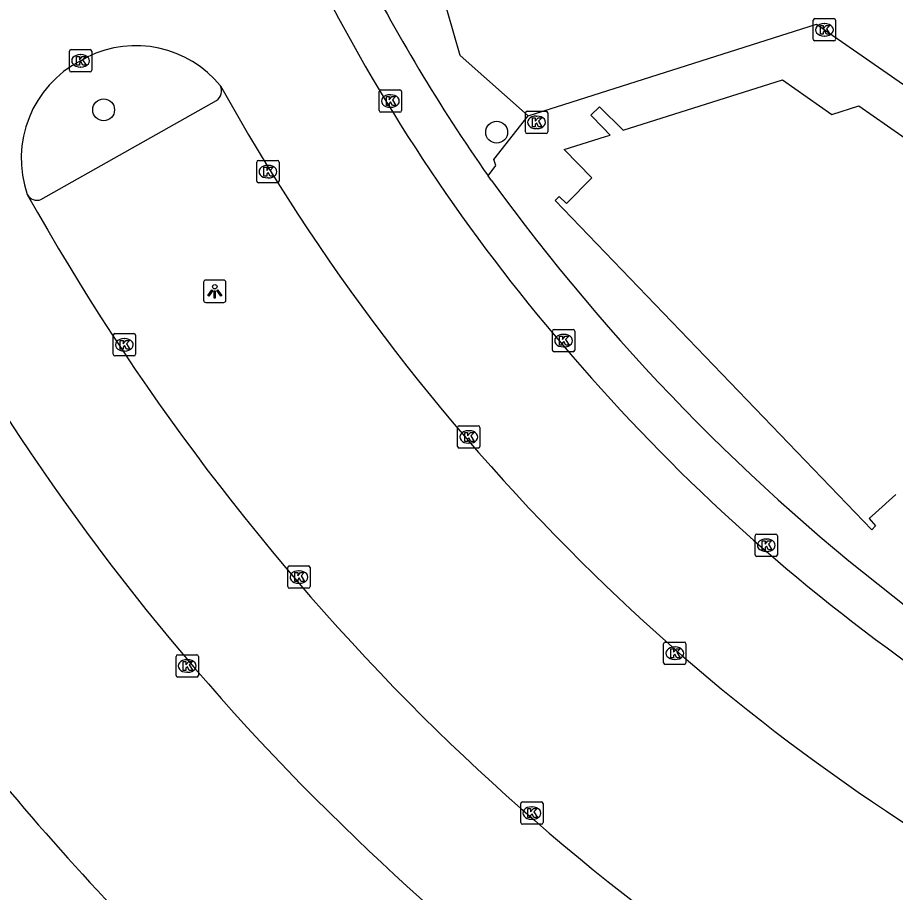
# Model space of a CAD drawing. Extents: x 161402 to 161933, y 381650 to 382313.
# Drawn here: x 161687.35 to 161726.69, y 382113.01 to 382152.18 of the extents above; entities that cross this region are included whole.
import ezdxf

# ---------------------------------------------------------------- set-up
doc = ezdxf.new("R2010")
doc.units = 0
for name, color, linetype in [('IMGEO_Boom', 7, 'Continuous'), ('IMGEO_Groenvoorziening', 7, 'Continuous'), ('IMGEO_Kolk', 7, 'Continuous'), ('IMGEO_Lichtpunt', 7, 'Continuous'), ('IMGEO_Pand', 7, 'Continuous'), ('IMGEO_Parkeervlak_open', 7, 'Continuous'), ('IMGEO_Rijbaan_lokaal_gesloten', 7, 'Continuous'), ('IMGEO_Voetpad_open', 7, 'Continuous')]:
    doc.layers.add(name, color=color, linetype=linetype)

msp = doc.modelspace()

# ---------------------------------------------------------------- linework, layer by layer
at = {"layer": 'IMGEO_Boom'}
for centre in [(161691.211, 382148.052), (161708.823, 382147.049)]:
    msp.add_circle(centre, 0.489, dxfattribs=at)
at = {"layer": 'IMGEO_Groenvoorziening'}
msp.add_lwpolyline([(161710.232, 382147.786), (161707.185, 382150.486), (161705.768, 382155.422), (161718.648, 382167.837)], dxfattribs=at)
at = {"layer": 'IMGEO_Kolk'}
for p, q in [((161723.009, 382151.209), (161723.009, 382152.061)), ((161723.084, 382152.135), (161723.936, 382152.135)), ((161723.497, 382151.915), (161723.522, 382151.915)), ((161724.01, 382152.061), (161724.01, 382151.209)), ((161723.936, 382151.135), (161723.084, 382151.135)), ((161723.52, 382151.355), (161723.495, 382151.355)), ((161689.679, 382149.821), (161689.679, 382150.673)), ((161689.754, 382150.747), (161690.606, 382150.747)), ((161690.68, 382150.673), (161690.68, 382149.821)), ((161690.167, 382150.527), (161690.192, 382150.527)), ((161690.19, 382149.967), (161690.165, 382149.967)), ((161690.606, 382149.747), (161689.754, 382149.747)), ((161703.558, 382148.02), (161703.558, 382148.872)), ((161703.633, 382148.946), (161704.485, 382148.946)), ((161704.046, 382148.726), (161704.071, 382148.726)), ((161704.559, 382148.872), (161704.559, 382148.02)), ((161704.485, 382147.946), (161703.633, 382147.946)), ((161704.069, 382148.166), (161704.044, 382148.166)), ((161710.109, 382147.065), (161710.109, 382147.917)), ((161710.184, 382147.991), (161711.036, 382147.991)), ((161711.11, 382147.917), (161711.11, 382147.065)), ((161710.597, 382147.771), (161710.622, 382147.771)), ((161710.62, 382147.211), (161710.595, 382147.211)), ((161711.036, 382146.991), (161710.184, 382146.991)), ((161698.074, 382144.858), (161698.074, 382145.71)), ((161698.149, 382145.784), (161699.001, 382145.784)), ((161698.562, 382145.564), (161698.587, 382145.564)), ((161699.075, 382145.71), (161699.075, 382144.858)), ((161699.001, 382144.784), (161698.149, 382144.784)), ((161698.585, 382145.004), (161698.56, 382145.004)), ((161711.322, 382137.291), (161711.322, 382138.143)), ((161711.397, 382138.217), (161712.249, 382138.217)), ((161712.323, 382138.143), (161712.323, 382137.291)), ((161691.638, 382137.104), (161691.638, 382137.956)), ((161691.713, 382138.03), (161692.565, 382138.03)), ((161692.126, 382137.81), (161692.151, 382137.81)), ((161692.639, 382137.956), (161692.639, 382137.104)), ((161711.81, 382137.997), (161711.835, 382137.997)), ((161711.833, 382137.437), (161711.808, 382137.437)), ((161692.565, 382137.03), (161691.713, 382137.03)), ((161692.149, 382137.25), (161692.124, 382137.25)), ((161712.249, 382137.217), (161711.397, 382137.217)), ((161707.074, 382132.978), (161707.074, 382133.83)), ((161707.149, 382133.904), (161708.001, 382133.904)), ((161708.075, 382133.83), (161708.075, 382132.978)), ((161707.562, 382133.684), (161707.587, 382133.684)), ((161707.585, 382133.124), (161707.56, 382133.124)), ((161708.001, 382132.904), (161707.149, 382132.904)), ((161720.48, 382129.054), (161721.332, 382129.054)), ((161720.405, 382128.128), (161720.405, 382128.98)), ((161720.893, 382128.834), (161720.918, 382128.834)), ((161721.406, 382128.98), (161721.406, 382128.128)), ((161720.916, 382128.274), (161720.891, 382128.274)), ((161721.332, 382128.054), (161720.48, 382128.054)), ((161699.464, 382126.704), (161699.464, 382127.556)), ((161699.539, 382127.63), (161700.391, 382127.63)), ((161700.465, 382127.556), (161700.465, 382126.704)), ((161699.952, 382127.41), (161699.977, 382127.41)), ((161699.975, 382126.85), (161699.95, 382126.85)), ((161700.391, 382126.63), (161699.539, 382126.63)), ((161716.304, 382123.293), (161716.304, 382124.145)), ((161716.379, 382124.219), (161717.231, 382124.219)), ((161716.792, 382123.999), (161716.817, 382123.999)), ((161717.305, 382124.145), (161717.305, 382123.293)), ((161694.457, 382122.723), (161694.457, 382123.575)), ((161694.532, 382123.649), (161695.384, 382123.649)), ((161695.458, 382123.575), (161695.458, 382122.723)), ((161694.945, 382123.429), (161694.97, 382123.429)), ((161717.231, 382123.219), (161716.379, 382123.219)), ((161716.815, 382123.439), (161716.79, 382123.439)), ((161694.968, 382122.869), (161694.943, 382122.869)), ((161695.384, 382122.649), (161694.532, 382122.649)), ((161709.901, 382116.136), (161709.901, 382116.988)), ((161709.976, 382117.062), (161710.828, 382117.062)), ((161710.389, 382116.842), (161710.414, 382116.842)), ((161710.902, 382116.988), (161710.902, 382116.136)), ((161710.828, 382116.062), (161709.976, 382116.062)), ((161710.412, 382116.282), (161710.387, 382116.282))]:
    msp.add_line(p, q, dxfattribs=at)
for points in [[(161723.009, 382151.209), (161723.009, 382152.061)], [(161723.084, 382152.135), (161723.936, 382152.135)], [(161723.33, 382151.835), (161723.453, 382151.835), (161723.453, 382151.684), (161723.583, 382151.835), (161723.747, 382151.835), (161723.601, 382151.684), (161723.754, 382151.435), (161723.602, 382151.435), (161723.517, 382151.599), (161723.453, 382151.532), (161723.453, 382151.435), (161723.33, 382151.435), (161723.33, 382151.835)], [(161724.01, 382152.061), (161724.01, 382151.209)], [(161723.936, 382151.135), (161723.084, 382151.135)], [(161689.679, 382149.821), (161689.679, 382150.673)], [(161689.754, 382150.747), (161690.606, 382150.747)], [(161690.68, 382150.673), (161690.68, 382149.821)], [(161690, 382150.447), (161690.123, 382150.447), (161690.123, 382150.296), (161690.253, 382150.447), (161690.417, 382150.447), (161690.271, 382150.296), (161690.424, 382150.047), (161690.272, 382150.047), (161690.187, 382150.211), (161690.123, 382150.144), (161690.123, 382150.047), (161690, 382150.047), (161690, 382150.447)], [(161690.606, 382149.747), (161689.754, 382149.747)], [(161703.558, 382148.02), (161703.558, 382148.872)], [(161703.633, 382148.946), (161704.485, 382148.946)], [(161704.559, 382148.872), (161704.559, 382148.02)], [(161703.879, 382148.646), (161704.002, 382148.646), (161704.002, 382148.495), (161704.132, 382148.646), (161704.296, 382148.646), (161704.15, 382148.495), (161704.303, 382148.246), (161704.151, 382148.246), (161704.066, 382148.41), (161704.002, 382148.343), (161704.002, 382148.246), (161703.879, 382148.246), (161703.879, 382148.646)], [(161704.485, 382147.946), (161703.633, 382147.946)], [(161710.109, 382147.065), (161710.109, 382147.917)], [(161710.184, 382147.991), (161711.036, 382147.991)], [(161711.11, 382147.917), (161711.11, 382147.065)], [(161710.43, 382147.691), (161710.553, 382147.691), (161710.553, 382147.54), (161710.683, 382147.691), (161710.847, 382147.691), (161710.701, 382147.54), (161710.854, 382147.291), (161710.702, 382147.291), (161710.617, 382147.455), (161710.553, 382147.388), (161710.553, 382147.291), (161710.43, 382147.291), (161710.43, 382147.691)], [(161711.036, 382146.991), (161710.184, 382146.991)], [(161698.074, 382144.858), (161698.074, 382145.71)], [(161698.149, 382145.784), (161699.001, 382145.784)], [(161699.075, 382145.71), (161699.075, 382144.858)], [(161698.395, 382145.484), (161698.518, 382145.484), (161698.518, 382145.333), (161698.648, 382145.484), (161698.812, 382145.484), (161698.666, 382145.333), (161698.819, 382145.084), (161698.667, 382145.084), (161698.582, 382145.248), (161698.518, 382145.181), (161698.518, 382145.084), (161698.395, 382145.084), (161698.395, 382145.484)], [(161699.001, 382144.784), (161698.149, 382144.784)], [(161711.322, 382137.291), (161711.322, 382138.143)], [(161711.397, 382138.217), (161712.249, 382138.217)], [(161712.323, 382138.143), (161712.323, 382137.291)], [(161691.638, 382137.104), (161691.638, 382137.956)], [(161691.713, 382138.03), (161692.565, 382138.03)], [(161691.959, 382137.73), (161692.082, 382137.73), (161692.082, 382137.579), (161692.212, 382137.73), (161692.376, 382137.73), (161692.23, 382137.579), (161692.383, 382137.33), (161692.231, 382137.33), (161692.146, 382137.494), (161692.082, 382137.427), (161692.082, 382137.33), (161691.959, 382137.33), (161691.959, 382137.73)], [(161692.639, 382137.956), (161692.639, 382137.104)], [(161711.643, 382137.917), (161711.766, 382137.917), (161711.766, 382137.766), (161711.896, 382137.917), (161712.06, 382137.917), (161711.914, 382137.766), (161712.067, 382137.517), (161711.915, 382137.517), (161711.83, 382137.681), (161711.766, 382137.614), (161711.766, 382137.517), (161711.643, 382137.517), (161711.643, 382137.917)], [(161692.565, 382137.03), (161691.713, 382137.03)], [(161712.249, 382137.217), (161711.397, 382137.217)], [(161707.074, 382132.978), (161707.074, 382133.83)], [(161707.149, 382133.904), (161708.001, 382133.904)], [(161708.075, 382133.83), (161708.075, 382132.978)], [(161707.395, 382133.604), (161707.518, 382133.604), (161707.518, 382133.453), (161707.648, 382133.604), (161707.812, 382133.604), (161707.666, 382133.453), (161707.819, 382133.204), (161707.667, 382133.204), (161707.582, 382133.368), (161707.518, 382133.301), (161707.518, 382133.204), (161707.395, 382133.204), (161707.395, 382133.604)], [(161708.001, 382132.904), (161707.149, 382132.904)], [(161720.48, 382129.054), (161721.332, 382129.054)], [(161720.405, 382128.128), (161720.405, 382128.98)], [(161720.726, 382128.754), (161720.849, 382128.754), (161720.849, 382128.603), (161720.979, 382128.754), (161721.143, 382128.754), (161720.997, 382128.603), (161721.15, 382128.354), (161720.998, 382128.354), (161720.913, 382128.518), (161720.849, 382128.451), (161720.849, 382128.354), (161720.726, 382128.354), (161720.726, 382128.754)], [(161721.406, 382128.98), (161721.406, 382128.128)], [(161721.332, 382128.054), (161720.48, 382128.054)], [(161699.464, 382126.704), (161699.464, 382127.556)], [(161699.539, 382127.63), (161700.391, 382127.63)], [(161700.465, 382127.556), (161700.465, 382126.704)], [(161699.785, 382127.33), (161699.908, 382127.33), (161699.908, 382127.179), (161700.038, 382127.33), (161700.202, 382127.33), (161700.056, 382127.179), (161700.209, 382126.93), (161700.057, 382126.93), (161699.972, 382127.094), (161699.908, 382127.027), (161699.908, 382126.93), (161699.785, 382126.93), (161699.785, 382127.33)], [(161700.391, 382126.63), (161699.539, 382126.63)], [(161716.304, 382123.293), (161716.304, 382124.145)], [(161716.379, 382124.219), (161717.231, 382124.219)], [(161716.625, 382123.919), (161716.748, 382123.919), (161716.748, 382123.768), (161716.878, 382123.919), (161717.042, 382123.919), (161716.896, 382123.768), (161717.049, 382123.519), (161716.897, 382123.519), (161716.812, 382123.683), (161716.748, 382123.616), (161716.748, 382123.519), (161716.625, 382123.519), (161716.625, 382123.919)], [(161717.305, 382124.145), (161717.305, 382123.293)], [(161694.457, 382122.723), (161694.457, 382123.575)], [(161694.532, 382123.649), (161695.384, 382123.649)], [(161695.458, 382123.575), (161695.458, 382122.723)], [(161694.778, 382123.349), (161694.901, 382123.349), (161694.901, 382123.198), (161695.031, 382123.349), (161695.195, 382123.349), (161695.049, 382123.198), (161695.202, 382122.949), (161695.05, 382122.949), (161694.965, 382123.113), (161694.901, 382123.046), (161694.901, 382122.949), (161694.778, 382122.949), (161694.778, 382123.349)], [(161717.231, 382123.219), (161716.379, 382123.219)], [(161695.384, 382122.649), (161694.532, 382122.649)], [(161709.901, 382116.136), (161709.901, 382116.988)], [(161709.976, 382117.062), (161710.828, 382117.062)], [(161710.902, 382116.988), (161710.902, 382116.136)], [(161710.222, 382116.762), (161710.345, 382116.762), (161710.345, 382116.611), (161710.475, 382116.762), (161710.639, 382116.762), (161710.493, 382116.611), (161710.646, 382116.362), (161710.494, 382116.362), (161710.409, 382116.526), (161710.345, 382116.459), (161710.345, 382116.362), (161710.222, 382116.362), (161710.222, 382116.762)], [(161710.828, 382116.062), (161709.976, 382116.062)]]:
    msp.add_lwpolyline(points, dxfattribs=at)
for centre, start, end in [((161723.086, 382152.059), 91.552, 178.448), ((161723.086, 382152.059), 91.552, 178.448), ((161723.934, 382152.059), 1.552, 88.448), ((161723.934, 382152.059), 1.552, 88.448), ((161723.086, 382151.211), 181.552, 268.448), ((161723.086, 382151.211), 181.552, 268.448), ((161723.934, 382151.211), 271.552, 358.448), ((161723.934, 382151.211), 271.552, 358.448), ((161689.756, 382150.671), 91.552, 178.448), ((161689.756, 382150.671), 91.552, 178.448), ((161690.604, 382150.671), 1.552, 88.448), ((161690.604, 382150.671), 1.552, 88.448), ((161689.756, 382149.823), 181.552, 268.448), ((161689.756, 382149.823), 181.552, 268.448), ((161690.604, 382149.823), 271.552, 358.448), ((161690.604, 382149.823), 271.552, 358.448), ((161703.635, 382148.87), 91.552, 178.448), ((161703.635, 382148.87), 91.552, 178.448), ((161704.483, 382148.87), 1.552, 88.448), ((161704.483, 382148.87), 1.552, 88.448), ((161703.635, 382148.022), 181.552, 268.448), ((161703.635, 382148.022), 181.552, 268.448), ((161704.483, 382148.022), 271.552, 358.448), ((161704.483, 382148.022), 271.552, 358.448), ((161710.186, 382147.915), 91.552, 178.448), ((161710.186, 382147.915), 91.552, 178.448), ((161711.034, 382147.915), 1.552, 88.448), ((161711.034, 382147.915), 1.552, 88.448), ((161710.186, 382147.067), 181.552, 268.448), ((161710.186, 382147.067), 181.552, 268.448), ((161711.034, 382147.067), 271.552, 358.448), ((161711.034, 382147.067), 271.552, 358.448), ((161698.151, 382145.708), 91.552, 178.448), ((161698.151, 382145.708), 91.552, 178.448), ((161698.999, 382145.708), 1.552, 88.448), ((161698.999, 382145.708), 1.552, 88.448), ((161698.151, 382144.86), 181.552, 268.448), ((161698.151, 382144.86), 181.552, 268.448), ((161698.999, 382144.86), 271.552, 358.448), ((161698.999, 382144.86), 271.552, 358.448), ((161711.399, 382138.141), 91.552, 178.448), ((161711.399, 382138.141), 91.552, 178.448), ((161712.247, 382138.141), 1.552, 88.448), ((161712.247, 382138.141), 1.552, 88.448), ((161691.715, 382137.954), 91.552, 178.448), ((161691.715, 382137.954), 91.552, 178.448), ((161692.563, 382137.954), 1.552, 88.448), ((161692.563, 382137.954), 1.552, 88.448), ((161711.399, 382137.293), 181.552, 268.448), ((161711.399, 382137.293), 181.552, 268.448), ((161712.247, 382137.293), 271.552, 358.448), ((161712.247, 382137.293), 271.552, 358.448), ((161691.715, 382137.106), 181.552, 268.448), ((161691.715, 382137.106), 181.552, 268.448), ((161692.563, 382137.106), 271.552, 358.448), ((161692.563, 382137.106), 271.552, 358.448), ((161707.151, 382133.828), 91.552, 178.448), ((161707.151, 382133.828), 91.552, 178.448), ((161707.999, 382133.828), 1.552, 88.448), ((161707.999, 382133.828), 1.552, 88.448), ((161707.151, 382132.98), 181.552, 268.448), ((161707.151, 382132.98), 181.552, 268.448), ((161707.999, 382132.98), 271.552, 358.448), ((161707.999, 382132.98), 271.552, 358.448), ((161720.482, 382128.978), 91.552, 178.448), ((161720.482, 382128.978), 91.552, 178.448), ((161721.33, 382128.978), 1.552, 88.448), ((161721.33, 382128.978), 1.552, 88.448), ((161720.482, 382128.13), 181.552, 268.448), ((161720.482, 382128.13), 181.552, 268.448), ((161721.33, 382128.13), 271.552, 358.448), ((161721.33, 382128.13), 271.552, 358.448), ((161699.541, 382127.554), 91.552, 178.448), ((161699.541, 382127.554), 91.552, 178.448), ((161700.389, 382127.554), 1.552, 88.448), ((161700.389, 382127.554), 1.552, 88.448), ((161699.541, 382126.706), 181.552, 268.448), ((161699.541, 382126.706), 181.552, 268.448), ((161700.389, 382126.706), 271.552, 358.448), ((161700.389, 382126.706), 271.552, 358.448), ((161716.381, 382124.143), 91.552, 178.448), ((161716.381, 382124.143), 91.552, 178.448), ((161717.229, 382124.143), 1.552, 88.448), ((161717.229, 382124.143), 1.552, 88.448), ((161694.534, 382123.573), 91.552, 178.448), ((161694.534, 382123.573), 91.552, 178.448), ((161695.382, 382123.573), 1.552, 88.448), ((161695.382, 382123.573), 1.552, 88.448), ((161716.381, 382123.295), 181.552, 268.448), ((161716.381, 382123.295), 181.552, 268.448), ((161717.229, 382123.295), 271.552, 358.448), ((161717.229, 382123.295), 271.552, 358.448), ((161694.534, 382122.725), 181.552, 268.448), ((161694.534, 382122.725), 181.552, 268.448), ((161695.382, 382122.725), 271.552, 358.448), ((161695.382, 382122.725), 271.552, 358.448), ((161709.978, 382116.986), 91.552, 178.448), ((161709.978, 382116.986), 91.552, 178.448), ((161710.826, 382116.986), 1.552, 88.448), ((161710.826, 382116.986), 1.552, 88.448), ((161709.978, 382116.138), 181.552, 268.448), ((161709.978, 382116.138), 181.552, 268.448), ((161710.826, 382116.138), 271.552, 358.448), ((161710.826, 382116.138), 271.552, 358.448)]:
    msp.add_arc(centre, 0.0765, start, end, dxfattribs=at)
for centre, major_axis, ratio, start_param, end_param in [((161723.496, 382151.635), (-0.387, 0.002), 0.722429, 4.712389, 7.853982), ((161723.521, 382151.635), (-0.39, 0.002), 0.717154, 1.570796, 4.712389), ((161690.166, 382150.247), (-0.387, 0.002), 0.722429, 4.712389, 7.853982), ((161690.191, 382150.247), (-0.39, 0.002), 0.717154, 1.570796, 4.712389), ((161704.045, 382148.446), (-0.387, 0.002), 0.722429, 4.712389, 7.853982), ((161704.07, 382148.446), (-0.39, 0.002), 0.717154, 1.570796, 4.712389), ((161710.596, 382147.491), (-0.387, 0.002), 0.722429, 4.712389, 7.853982), ((161710.621, 382147.491), (-0.39, 0.002), 0.717154, 1.570796, 4.712389), ((161698.561, 382145.284), (-0.387, 0.002), 0.722429, 4.712389, 7.853982), ((161698.586, 382145.284), (-0.39, 0.002), 0.717154, 1.570796, 4.712389), ((161692.125, 382137.53), (-0.387, 0.002), 0.722429, 4.712389, 7.853982), ((161692.15, 382137.53), (-0.39, 0.002), 0.717154, 1.570796, 4.712389), ((161711.809, 382137.717), (-0.387, 0.002), 0.722429, 4.712389, 7.853982), ((161711.834, 382137.717), (-0.39, 0.002), 0.717154, 1.570796, 4.712389), ((161707.561, 382133.404), (-0.387, 0.002), 0.722429, 4.712389, 7.853982), ((161707.586, 382133.404), (-0.39, 0.002), 0.717154, 1.570796, 4.712389), ((161720.892, 382128.554), (-0.387, 0.002), 0.722429, 4.712389, 7.853982), ((161720.917, 382128.554), (-0.39, 0.002), 0.717154, 1.570796, 4.712389), ((161699.951, 382127.13), (-0.387, 0.002), 0.722429, 4.712389, 7.853982), ((161699.976, 382127.13), (-0.39, 0.002), 0.717154, 1.570796, 4.712389), ((161716.791, 382123.719), (-0.387, 0.002), 0.722429, 4.712389, 7.853982), ((161716.816, 382123.719), (-0.39, 0.002), 0.717154, 1.570796, 4.712389), ((161694.944, 382123.149), (-0.387, 0.002), 0.722429, 4.712389, 7.853982), ((161694.969, 382123.149), (-0.39, 0.002), 0.717154, 1.570796, 4.712389), ((161710.388, 382116.562), (-0.387, 0.002), 0.722429, 4.712389, 7.853982), ((161710.413, 382116.562), (-0.39, 0.002), 0.717154, 1.570796, 4.712389)]:
    msp.add_ellipse(centre, major_axis=major_axis, ratio=ratio, start_param=start_param, end_param=end_param, dxfattribs=at)
at = {"layer": 'IMGEO_Lichtpunt'}
for p, q in [((161696.595, 382140.427), (161695.787, 382140.427)), ((161696.595, 382140.427), (161695.787, 382140.427)), ((161695.693, 382140.332), (161695.693, 382139.525)), ((161695.693, 382140.332), (161695.693, 382139.525)), ((161696.689, 382139.525), (161696.689, 382140.332)), ((161696.689, 382139.525), (161696.689, 382140.332)), ((161695.787, 382139.431), (161696.595, 382139.431)), ((161695.787, 382139.431), (161696.595, 382139.431))]:
    msp.add_line(p, q, dxfattribs=at)
for points in [[(161696.067, 382139.996), (161696.106, 382139.968), (161695.918, 382139.706), (161695.88, 382139.733), (161696.067, 382139.996)], [(161696.169, 382139.948), (161696.216, 382139.948), (161696.216, 382139.626), (161696.169, 382139.626), (161696.169, 382139.948)], [(161696.279, 382139.968), (161696.317, 382139.995), (161696.504, 382139.733), (161696.465, 382139.705), (161696.279, 382139.968)]]:
    msp.add_lwpolyline(points, dxfattribs=at)
msp.add_circle((161696.192, 382140.13), 0.0994, dxfattribs=at)
for centre, start, end in [((161695.787, 382140.332), 90, 180), ((161695.787, 382140.332), 90, 180), ((161696.595, 382140.332), 0, 90), ((161696.595, 382140.332), 0, 90), ((161695.787, 382139.525), 180, 270), ((161695.787, 382139.525), 180, 270), ((161696.595, 382139.525), 270, 0), ((161696.595, 382139.525), 270, 360)]:
    msp.add_arc(centre, 0.0946, start, end, dxfattribs=at)
at = {"layer": 'IMGEO_Pand'}
msp.add_lwpolyline([(161726.703, 382130.828), (161725.8, 382129.999), (161725.514, 382129.759), (161725.8, 382129.418), (161725.631, 382129.239), (161711.446, 382143.997), (161711.624, 382144.177), (161711.954, 382143.855), (161713.08, 382145.001), (161711.854, 382146.272), (161713.703, 382146.854), (161713.913, 382146.92), (161713.584, 382147.261), (161713.046, 382147.819), (161713.435, 382148.183), (161714.496, 382147.145), (161721.632, 382149.39), (161723.838, 382147.85), (161725.047, 382148.234), (161728.255, 382145.991)], dxfattribs=at)
at = {"layer": 'IMGEO_Parkeervlak_open'}
msp.add_lwpolyline([(161688.404, 382144.039), (161696.273, 382148.467)], dxfattribs=at)
for centre, radius, start, end in [((161775.282, 382191.898), 81.599, 206.99176, 215.00299), ((161695.962, 382148.904), 0.536, 305.4594, 23.9267), ((161688.225, 382144.507), 0.501, 210.0465, 290.9659)]:
    msp.add_arc(centre, radius, start, end, dxfattribs=at)
at = {"layer": 'IMGEO_Rijbaan_lokaal_gesloten'}
msp.add_lwpolyline([(161690.18, 382150.247), (161690.475, 382150.408)], dxfattribs=at)
for centre, radius, start, end in [((161516.254, 382334.874), 247.948, 312.0848, 314.31888), ((161774.455, 382191.33), 82.599, 206.61006, 220.23654), ((161692.664, 382146.053), 4.874, 39.0067, 116.6899), ((161692.444, 382145.872), 4.926, 117.3625, 199.1567), ((161779.35, 382195.235), 94.861, 209.08569, 225.29091), ((161780.581, 382196.2), 106.34, 209.24024, 225.0972), ((161776.59, 382192.413), 84.93, 219.8636, 233.70732), ((161776.045, 382192.342), 106.405, 211.27319, 226.30361), ((161779.754, 382195.552), 121.198, 210.75283, 225.67105), ((161775.771, 382191.168), 89.453, 225.08774, 240.86063), ((161765.52, 382175.923), 65.092, 232.96967, 243.52764), ((161777.199, 382193.059), 101.728, 225.19756, 240.61072), ((161776.83, 382192.449), 107.025, 226.03958, 239.27582)]:
    msp.add_arc(centre, radius, start, end, dxfattribs=at)
at = {"layer": 'IMGEO_Voetpad_open'}
for points in [[(161710.232, 382147.786), (161723.154, 382151.883), (161730.025, 382147.128), (161730.669, 382146.181), (161734.412, 382149.757)], [(161708.443, 382145.091), (161708.787, 382145.557), (161708.701, 382145.821), (161710.232, 382147.786)], [(161708.592, 382144.889), (161708.443, 382145.091)]]:
    msp.add_lwpolyline(points, dxfattribs=at)
msp.add_arc((161783.222, 382199.025), 92.197, 215.95658, 232.60795, dxfattribs=at)

doc.saveas('drawing.dxf')
